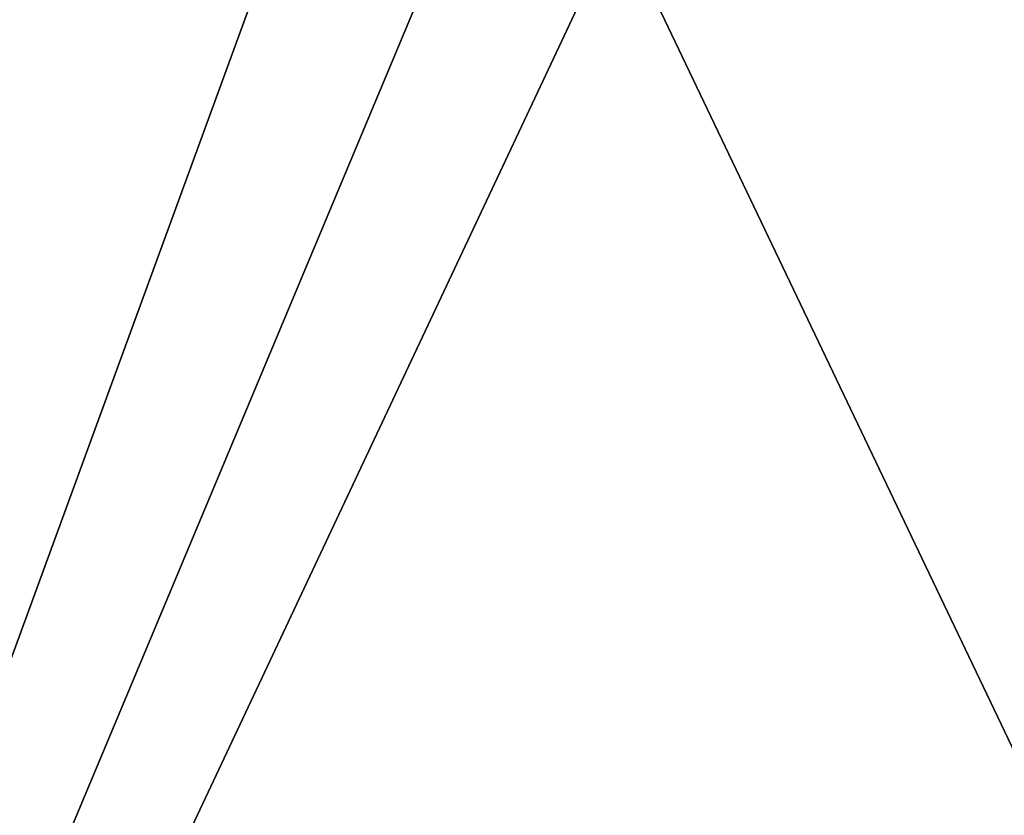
# Model space of a CAD drawing. Header units: millimetres. Extents: x -269 to 269, y -42 to 416.
# Tile 332 of 368: x 156 to 175, y 309 to 324. Entities that reach past the tile are written whole.
import ezdxf

# ---------------------------------------------------------------- set-up
doc = ezdxf.new("R2010")
doc.units = ezdxf.units.MM
doc.header["$LTSCALE"] = 65.185185
for name, color, linetype in [('2801', 7, 'CONTINUOUS'), ('2809', 7, 'CONTINUOUS'), ('2913', 7, 'CONTINUOUS'), ('2922', 7, 'CONTINUOUS'), ('3864', 7, 'CONTINUOUS'), ('3872', 7, 'CONTINUOUS'), ('3976', 7, 'CONTINUOUS'), ('3985', 7, 'CONTINUOUS')]:
    doc.layers.add(name, color=color, linetype=linetype)

msp = doc.modelspace()

# ---------------------------------------------------------------- linework, layer by layer
at = {"layer": '2801', "linetype": 'CONTINUOUS'}
for points in [[(120.816, 327, -162.504), (135.441, 99.707, -154.567), (215.184, 327, -162.504), (120.816, 327, -162.504)], [(215.184, 327, -162.504), (135.441, 99.707, -154.567), (200.559, 99.707, -154.567), (215.184, 327, -162.504)]]:
    msp.add_3dface(points, dxfattribs=at)
at = {"layer": '2809', "linetype": 'CONTINUOUS'}
for points in [[(215.184, 327, -14.996), (200.559, 99.707, -22.933), (120.816, 327, -14.996), (215.184, 327, -14.996)], [(120.816, 327, -14.996), (200.559, 99.707, -22.933), (135.441, 99.707, -22.933), (120.816, 327, -14.996)]]:
    msp.add_3dface(points, dxfattribs=at)
at = {"layer": '2913', "linetype": 'CONTINUOUS'}
for points in [[(196.75, 265, -161.94), (139.25, 265, -161.94), (139.25, 326.958, -164.103), (196.75, 265, -161.94)], [(167.792, 325.6, -164.056), (196.75, 265, -161.94), (139.25, 326.958, -164.103), (167.792, 325.6, -164.056)], [(196.75, 325.6, -164.056), (196.75, 265, -161.94), (167.792, 325.6, -164.056), (196.75, 325.6, -164.056)]]:
    msp.add_3dface(points, dxfattribs=at)
at = {"layer": '2922', "linetype": 'CONTINUOUS'}
for points in [[(139.25, 326.958, -13.397), (139.25, 265, -15.56), (161.914, 326.958, -13.397), (139.25, 326.958, -13.397)], [(161.914, 326.958, -13.397), (139.25, 265, -15.56), (164.775, 325.94, -13.432), (161.914, 326.958, -13.397)], [(164.775, 325.94, -13.432), (139.25, 265, -15.56), (167.792, 325.6, -13.444), (164.775, 325.94, -13.432)], [(167.792, 325.6, -13.444), (139.25, 265, -15.56), (196.75, 325.6, -13.444), (167.792, 325.6, -13.444)], [(196.75, 325.6, -13.444), (139.25, 265, -15.56), (196.75, 265, -15.56), (196.75, 325.6, -13.444)]]:
    msp.add_3dface(points, dxfattribs=at)
at = {"layer": '3864', "linetype": 'CONTINUOUS'}
for points in [[(120.816, 327, -332.004), (135.441, 99.707, -324.067), (215.184, 327, -332.004), (120.816, 327, -332.004)], [(215.184, 327, -332.004), (135.441, 99.707, -324.067), (200.559, 99.707, -324.067), (215.184, 327, -332.004)]]:
    msp.add_3dface(points, dxfattribs=at)
at = {"layer": '3872', "linetype": 'CONTINUOUS'}
for points in [[(215.184, 327, -184.496), (200.559, 99.707, -192.433), (120.816, 327, -184.496), (215.184, 327, -184.496)], [(120.816, 327, -184.496), (200.559, 99.707, -192.433), (135.441, 99.707, -192.433), (120.816, 327, -184.496)]]:
    msp.add_3dface(points, dxfattribs=at)
at = {"layer": '3976', "linetype": 'CONTINUOUS'}
for points in [[(196.75, 265, -331.44), (139.25, 265, -331.44), (139.25, 326.958, -333.603), (196.75, 265, -331.44)], [(167.792, 325.6, -333.556), (196.75, 265, -331.44), (139.25, 326.958, -333.603), (167.792, 325.6, -333.556)], [(196.75, 325.6, -333.556), (196.75, 265, -331.44), (167.792, 325.6, -333.556), (196.75, 325.6, -333.556)]]:
    msp.add_3dface(points, dxfattribs=at)
at = {"layer": '3985', "linetype": 'CONTINUOUS'}
for points in [[(139.25, 326.958, -182.897), (139.25, 265, -185.06), (161.914, 326.958, -182.897), (139.25, 326.958, -182.897)], [(161.914, 326.958, -182.897), (139.25, 265, -185.06), (164.775, 325.94, -182.932), (161.914, 326.958, -182.897)], [(164.775, 325.94, -182.932), (139.25, 265, -185.06), (167.792, 325.6, -182.944), (164.775, 325.94, -182.932)], [(167.792, 325.6, -182.944), (139.25, 265, -185.06), (196.75, 325.6, -182.944), (167.792, 325.6, -182.944)], [(196.75, 325.6, -182.944), (139.25, 265, -185.06), (196.75, 265, -185.06), (196.75, 325.6, -182.944)]]:
    msp.add_3dface(points, dxfattribs=at)

doc.saveas('drawing.dxf')
